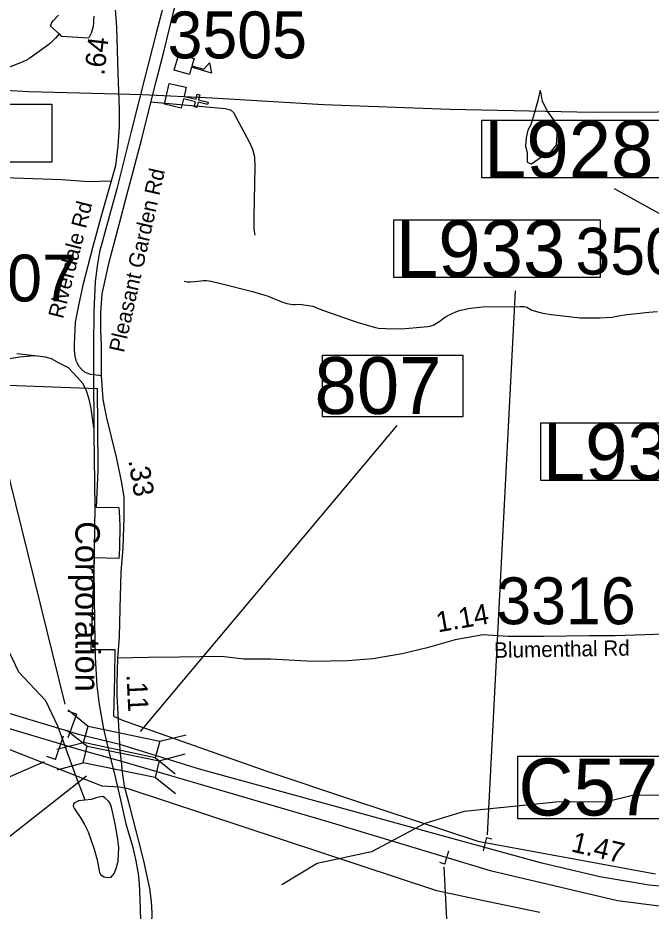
# Model space of a CAD drawing. Extents: x 1662474 to 1856135, y 779280 to 917889.
# Drawn here: x 1769369 to 1773260, y 818561 to 824049 of the extents above; entities that cross this region are included whole.
import ezdxf

# ---------------------------------------------------------------- set-up
doc = ezdxf.new("R2010")
doc.units = 0
for name, color, linetype in [('Cogo Default Point CELL', 7, 'Continuous'), ('Exist Boundary Political City Limit New', 7, 'Continuous'), ('Exist Cultural Church CELL', 7, 'Continuous'), ('Exist Cultural Educational Facility High CELL', 7, 'Continuous'), ('Exist Hydrographic Misc Water Feature', 7, 'Continuous'), ('Exist Hydrographic Pond Under 1500 Sq Ft', 7, 'Continuous'), ('Exist Railroad Mainline', 7, 'Continuous'), ('Exist Railroad Mainline Label', 7, 'Continuous'), ('Exist Railroad Siding', 7, 'Continuous'), ('Exist Road Non-System Type 51', 7, 'Continuous'), ('Exist Road Primary Interstate Divided Center Attributed', 7, 'Continuous'), ('Exist Road Primary Interstate Mileage Hundredths English Label', 7, 'Continuous'), ('Exist Road Primary Interstate Structure Cantilever Sign Number Label', 7, 'Continuous'), ('Exist Road Primary Interstate Structure Standard Bridge CELL', 7, 'Continuous'), ('Exist Road Primary Interstate Structure Standard Bridge Number Label', 7, 'Continuous'), ('Exist Road Primary US Structure Culvert Number Label', 7, 'Continuous'), ('Exist Road Secondary Type 51 Attributed', 7, 'Continuous'), ('Exist Road Secondary Type 51 Label', 7, 'Continuous'), ('Exist Utilities Electrical Transmission Line', 7, 'Continuous'), ('Map Preparation Boundary City Limit Buffer Line', 7, 'Continuous'), ('Prop DGN Element Guardrail', 7, 'Continuous'), ('Prop Horizontal Alignment Curve and Spiral Data', 7, 'Continuous')]:
    doc.layers.add(name, color=color, linetype=linetype)

msp = doc.modelspace()

# ---------------------------------------------------------------- linework, layer by layer
at = {"layer": 'Exist Boundary Political City Limit New'}
for points in [[(1768648, 821816.6), (1769857.2, 821771.5), (1769861, 821293.3), (1769860.2, 821272.2), (1769858.2, 821221.4), (1769851.1, 821043.1), (1769990.4, 821040.2), (1769991.9, 821015.2), (1769993.8, 820972.4), (1769994.9, 820928.2), (1769995.1, 820883.9), (1769994.5, 820839.7), (1769993, 820795.4), (1769990.8, 820751.3), (1769989.8, 820726.9), (1769838.9, 820731.3), (1769838.4, 820720.8), (1769817.1, 820167.8), (1769965.9, 820168.5), (1769962.4, 820000), (1769957.4, 819758.5), (1770005.9, 819736.9), (1770892.8, 819422.2), (1771424.6, 819244.1), (1772196.2, 818991.6)], [(1771943.4, 818686.7), (1770046.9, 819311.8), (1769993.1, 819323.4), (1769887.6, 819327.9), (1769090.5, 819641.8)], [(1772196.2, 818991.6), (1773286.4, 818790.4)], [(1772577.2, 818553), (1772202.6, 818629.7), (1771943.4, 818686.7)]]:
    msp.add_lwpolyline(points, dxfattribs=at)
at = {"layer": 'Exist Cultural Church CELL'}
msp.add_lwpolyline([(1770403, 823621.9), (1770390.1, 823566.4), (1770464.2, 823549), (1770471.5, 823580.2), (1770487.1, 823576.5), (1770479.8, 823545.4), (1770538.3, 823531.6), (1770534.7, 823516), (1770476.1, 823529.8), (1770468.8, 823498.6), (1770453.3, 823502.2), (1770460.6, 823533.4), (1770386.4, 823550.8), (1770373.2, 823494.7), (1770269.5, 823519), (1770299.4, 823646.2)], close=True, dxfattribs=at)
at = {"layer": 'Exist Cultural Educational Facility High CELL'}
msp.add_lwpolyline([(1770357.7, 823825.3), (1770451.8, 823798.3), (1770439.1, 823754), (1770511.2, 823733.3), (1770547.5, 823771.8), (1770559.9, 823709.3), (1770436.4, 823744.8), (1770423.7, 823700.5), (1770329.6, 823727.6)], close=True, dxfattribs=at)
at = {"layer": 'Exist Hydrographic Misc Water Feature'}
msp.add_line((1769570.6, 823997.3), (1769622.2, 823950.8), dxfattribs=at)
for points in [[(1769540.2, 819852.5), (1769375.4, 820029.8), (1769203.3, 820387.8), (1769120.3, 820465), (1768974.3, 820914.3), (1768539.2, 821694.5), (1768076.1, 822271.8), (1768028.2, 822450), (1768064.3, 822725), (1768057.3, 822882.7), (1767910.3, 823266.4), (1767210.2, 824321.2), (1767153.2, 824483.2), (1767154.2, 824699.8), (1767141.1, 824855.7), (1767088.3, 825077.2), (1766982.7, 825167.4), (1766896.1, 825226.9)], [(1769622.2, 823950.8), (1769599.9, 823923.1), (1769583.9, 823907.2), (1769571.8, 823895.3), (1769561.5, 823887.4), (1769515.4, 823851.8), (1769436.9, 823796.4), (1769422.9, 823788.5), (1769384.6, 823772.8), (1769276.3, 823729.6)], [(1770391.8, 822430.1), (1770409.8, 822428), (1770427.9, 822427.8), (1770456, 822429.7), (1770493.9, 822433.3), (1770509.9, 822435.2), (1770528, 822435), (1770556, 822430.8), (1770573.9, 822426.7), (1770615.9, 822416.3), (1770811.5, 822366.7), (1770881.5, 822346.2), (1770907.3, 822338), (1770951.2, 822321.5), (1770973.1, 822311.4), (1770985, 822305.2), (1771020.9, 822292.9), (1771058.8, 822288.6), (1771073, 822288.5), (1771098.8, 822290.3), (1771180.8, 822277.6), (1771240.7, 822253.1), (1771436.1, 822185.5), (1771460.1, 822177.3), (1771557.9, 822148.5), (1771585.8, 822142.2), (1771627.9, 822139.9), (1771725.9, 822139.1), (1771888.1, 822151.8), (1771908, 822157.7), (1771924.2, 822163.5), (1771942.2, 822173.3), (1771962.3, 822185.2), (1771974.4, 822195.1), (1771984.4, 822203.1), (1771994.5, 822210.9), (1772006.6, 822218.9), (1772060.7, 822242.5), (1772087, 822252.2), (1772111, 822258), (1772137, 822263.8), (1772169, 822267.6), (1772225, 822273.1), (1772453.2, 822275.3), (1772481.1, 822275), (1772497.1, 822270.8), (1772527, 822252.6), (1772578.9, 822238.2), (1772607, 822231.9), (1772632.8, 822227.7), (1772646.8, 822225.6), (1772666.9, 822223.4), (1772822.7, 822206.2), (1772848.7, 822206), (1772866.6, 822205.8), (1772942.9, 822205.2), (1772978.7, 822206.9), (1773020.8, 822210.6), (1773038.8, 822214.4), (1773058.9, 822218.3), (1773111, 822225.8), (1773191, 822235.2), (1773247.2, 822240.7), (1773299.2, 822244.2)], [(1769782.1, 819243.3), (1769723.1, 819398.8), (1769615.7, 819698.4), (1769540.2, 819852.5)], [(1776298.3, 818405.1), (1776055.3, 818314.8), (1775930.5, 818314.1), (1775814.4, 818359.1), (1775673.3, 818483.4), (1775449.4, 818576.6), (1775217.3, 818712.6), (1774993.4, 818891.2), (1774818.5, 818966.9), (1774426.4, 818896.2), (1773960.3, 818941.8), (1773794.4, 819040.4), (1773603.3, 819191.9), (1773437.4, 819270.8), (1773154.3, 819273.3), (1772979.4, 819230.9), (1772695.4, 819233.4), (1772111.4, 819173.1), (1771869.4, 819099.3), (1771542.3, 818925.4), (1771208.3, 818853.5), (1770991.4, 818723.3)]]:
    msp.add_lwpolyline(points, dxfattribs=at)
at = {"layer": 'Exist Hydrographic Pond Under 1500 Sq Ft'}
for points in [[(1769570.6, 823997.3), (1769578.8, 824019.2), (1769586.8, 824031.2), (1769619.2, 824065)], [(1769835.1, 824059.1), (1769834.9, 824031.2), (1769834.7, 824019.1), (1769832.6, 823995.2), (1769828.5, 823981.2), (1769820.3, 823955.3), (1769806, 823925.4)], [(1769622.2, 823950.8), (1769636, 823936.7), (1769806, 823925.4)], [(1772678.8, 823266.5), (1772685.3, 823367.7), (1772665.7, 823416.7), (1772623.2, 823475.5), (1772593.8, 823534.3), (1772584, 823583.2), (1772577.5, 823602.8), (1772564.4, 823540.8), (1772548.1, 823482), (1772522, 823390.6), (1772502.4, 823358), (1772492.6, 823312.2), (1772489.3, 823260), (1772499.1, 823220.8), (1772499.1, 823181.6), (1772499.1, 823162), (1772525.2, 823152.3), (1772600.4, 823204.5), (1772646.1, 823227.3), (1772678.8, 823266.5)], [(1769818.8, 819247.7), (1769742.4, 819238.4), (1769718.4, 819226.6), (1769710.2, 819220.7), (1769709.6, 819206.7), (1769716.5, 819190.6), (1769751.2, 819138.3), (1769778.4, 819094.1), (1769801.6, 819047.9), (1769837.7, 818941.5), (1769856.4, 818877.3), (1769870.9, 818799.2), (1769878.3, 818785), (1769899.4, 818772.9), (1769918.9, 818768.8), (1769942.3, 818770.6), (1769960.7, 818792.4), (1769973.5, 818822.4), (1769984.9, 818868.2), (1769990.1, 818952.2), (1769984.1, 819000.3), (1769974.5, 819052.4), (1769968.1, 819084.5), (1769955.6, 819154.6), (1769945.6, 819188.7), (1769942.3, 819204.7), (1769933.7, 819226.9), (1769924.4, 819238.9), (1769906, 819255.1), (1769890.8, 819265.2), (1769856, 819259.4), (1769818.8, 819247.7)]]:
    msp.add_lwpolyline(points, dxfattribs=at)
at = {"layer": 'Exist Railroad Mainline'}
for points in [[(1770262.2, 824117.8), (1770219.8, 823953.6), (1770151, 823690.6), (1770065, 823351.3), (1769976.4, 822999.1), (1769903.5, 822730.6), (1769871.4, 822611.3), (1769859.2, 822536.8), (1769845.1, 822429.4), (1769835, 822241.7), (1769834.5, 822030.1), (1769833.8, 821851.3), (1769835.8, 821529.6)], [(1769835.8, 821529.6), (1769836, 821493.1), (1769842.7, 821042.8), (1769835.3, 820656.6), (1769840.7, 820338.9), (1769844.3, 820118.8), (1769854.3, 819945), (1769869.7, 819830.1), (1769896.2, 819681.1), (1769936.5, 819507.6), (1769965.4, 819394.5), (1769999.8, 819244.8), (1770033.2, 819096.9), (1770073, 818961.2), (1770094.8, 818870.7), (1770108.3, 818790.7), (1770113.8, 818730.1), (1770118.3, 818635.1), (1770121.9, 818507)]]:
    msp.add_lwpolyline(points, dxfattribs=at)
at = {"layer": 'Exist Railroad Siding'}
for points in [[(1769472.7, 821973.1), (1769382.2, 821965.1), (1769142.9, 821926.5)], [(1769835.8, 821529.6), (1769819.9, 821649.2), (1769808.3, 821705.4), (1769790, 821757.9), (1769769.6, 821799.5), (1769736, 821839.6), (1769681.3, 821898.7), (1769623.7, 821927.9), (1769575.5, 821954.2), (1769539.1, 821964.4), (1769472.7, 821973.1), (1769362.1, 821985.5)]]:
    msp.add_lwpolyline(points, dxfattribs=at)
at = {"layer": 'Exist Road Non-System Type 51'}
for points in [[(1770184.8, 823533.6), (1770643.2, 823492.4), (1770675.2, 823483), (1770694.1, 823466.7), (1770793.1, 823283.5), (1770810.4, 823241), (1770823, 823195.6), (1770826.1, 823135.2), (1770818.4, 822823.9), (1770819.9, 822749.7), (1770825.4, 822714.5)], [(1768678.1, 823095.4), (1768990.5, 823078), (1769638.8, 823055.7), (1769804.1, 823043.9), (1769939.9, 823047)]]:
    msp.add_lwpolyline(points, dxfattribs=at)
at = {"layer": 'Exist Road Primary Interstate Divided Center Attributed'}
for points in [[(1769995.6, 819585.3), (1769749.5, 819644.9), (1769336.6, 819769.6), (1769046.6, 819854.9), (1768491, 820019.2), (1768286.3, 820076.8), (1768102.9, 820125.9), (1767921.7, 820157.9), (1767759.7, 820183.5), (1767584.8, 820200.6), (1767356.7, 820211.2), (1767204.4, 820210.3)], [(1767204.4, 820115.6), (1767299.1, 820118.9), (1767493.2, 820112.5), (1767699.9, 820087.8), (1767878, 820065.5), (1768102.9, 820029.3), (1768356.7, 819963.1), (1768770.3, 819839.4), (1769344.5, 819675.7), (1769747.4, 819554.1), (1770005.4, 819481.6)], [(1775030.2, 818689.5), (1774755.6, 818664.6), (1774401.8, 818654.8), (1774236.4, 818657), (1773969.9, 818655.5), (1773677.8, 818676.8), (1773248.2, 818721.6), (1772945.4, 818772.8), (1772588.1, 818855.4), (1770485.8, 819434.2), (1769995.6, 819585.3)], [(1770005.4, 819481.6), (1771280.3, 819110.1), (1772272.1, 818811.5), (1773053.3, 818627.1), (1773325.4, 818592), (1773623.8, 818556.9), (1773935.9, 818540.9), (1774187.6, 818536.6), (1774601.5, 818532.3), (1774878.8, 818545.1), (1775113.5, 818566.5)]]:
    msp.add_lwpolyline(points, dxfattribs=at)
at = {"layer": 'Exist Road Primary Interstate Structure Cantilever Sign Number Label'}
for p, q in [((1769659.1, 819832.2), (1768846.2, 823126.2)), ((1775925.4, 821400.3), (1773035.7, 822998.5)), ((1772254.5, 819030.4), (1772427.2, 822372.1)), ((1769531.3, 819478.5), (1767725.6, 818694.4)), ((1771986.1, 818834.3), (1772203.2, 814613.4))]:
    msp.add_line(p, q, dxfattribs=at)
for points in [[(1768310.1, 823517.6), (1769578, 823517.6), (1769578, 823162.7), (1768310.1, 823162.7)], [(1772220.7, 823419.9), (1773488.7, 823419.9), (1773488.7, 823064.9), (1772220.7, 823064.9)], [(1771679.3, 822808.7), (1772947.3, 822808.7), (1772947.3, 822453.8), (1771679.3, 822453.8)], [(1772581.8, 821561.5), (1773849.7, 821561.5), (1773849.7, 821206.5), (1772581.8, 821206.5)]]:
    msp.add_lwpolyline(points, close=True, dxfattribs=at)
at = {"layer": 'Exist Road Primary Interstate Structure Standard Bridge CELL'}
for p, q in [((1769678.1, 819797.9), (1769800.4, 819697.8)), ((1769669.5, 819673.2), (1769795, 819573.7)), ((1769609.5, 819555.9), (1769771.6, 819596.2)), ((1770241, 819604.7), (1770403.2, 819645)), ((1770212.9, 819505.4), (1770335.2, 819405.2)), ((1770236.6, 819484.4), (1770396.4, 819526.5)), ((1769610.4, 819429.2), (1769770.1, 819471.3)), ((1770212.3, 819384.3), (1770337.8, 819284.8))]:
    msp.add_line(p, q, dxfattribs=at)
for points in [[(1769800.4, 819697.8), (1770241.1, 819605.1), (1770212.3, 819503.5), (1769771.6, 819596.2)], [(1769795, 819573.7), (1770236.7, 819484.9), (1770211.9, 819382.5), (1769770.1, 819471.3)]]:
    msp.add_lwpolyline(points, close=True, dxfattribs=at)
at = {"layer": 'Exist Road Primary Interstate Structure Standard Bridge Number Label'}
for p, q in [((1770123.2, 819665.5), (1771699.3, 821545.1)), ((1769790.7, 819390.7), (1768171.2, 818118.3))]:
    msp.add_line(p, q, dxfattribs=at)
msp.add_lwpolyline([(1772105.4, 821975.1), (1771238.9, 821975.1), (1771238.9, 821599.4), (1772105.4, 821599.4)], close=True, dxfattribs=at)
at = {"layer": 'Exist Road Primary US Structure Culvert Number Label'}
msp.add_lwpolyline([(1772441.7, 819513.7), (1773763.6, 819513.7), (1773763.6, 819128.9), (1772441.7, 819128.9)], close=True, dxfattribs=at)
at = {"layer": 'Exist Road Secondary Type 51 Attributed'}
for points in [[(1769884.1, 821852), (1769882.2, 822039.9), (1769879.7, 822128.4), (1769879.7, 822237.5), (1769887.1, 822353.6), (1769930.8, 822547.3), (1769990.7, 822778.6), (1770038.8, 822958.8), (1770130.7, 823304.6), (1770191.4, 823554), (1770223.6, 823673), (1770263.3, 823831.7), (1770327.8, 824092.1), (1770412.1, 824402), (1770465.7, 824664), (1770472.2, 824721.4), (1770475.1, 824798), (1770470, 824902.3)], [(1769946.1, 824380.8), (1769974.8, 823990.5), (1769982.6, 823708.8), (1769992.1, 823486.3), (1769992.1, 823380.5), (1769983.7, 823260.8), (1769969.6, 823138.8), (1769936.7, 823024.9), (1769882.2, 822838.3), (1769828.7, 822636.3), (1769768.1, 822405.8), (1769741.9, 822282.5), (1769721.5, 822179.3), (1769715.6, 822044.6), (1769716, 822007.4), (1769719.6, 821969.5), (1769725.5, 821943.2), (1769732.3, 821931.5), (1769743.3, 821908.2), (1769759.4, 821890), (1769779.8, 821872.5), (1769815.6, 821859.3), (1769884.1, 821852)], [(1769983.7, 820115.1), (1769993.4, 820247), (1769996.9, 820420.9), (1770004.7, 820642.6), (1770016.4, 820792.7), (1770022.1, 820978.7), (1770021.5, 821106.4), (1770005.3, 821202.9), (1769974.8, 821348.9), (1769915.8, 821592.4), (1769892.8, 821704.5), (1769884.1, 821852)], [(1773587.4, 820269.9), (1773039.3, 820251.7), (1772881.5, 820251.7), (1772598.7, 820248.7), (1772382.8, 820248.7), (1772227.3, 820258.1), (1772055.8, 820228.1), (1771883.3, 820179.5), (1771731.3, 820141.5), (1771551.1, 820110.3), (1771395.7, 820098.7), (1771182.3, 820093.9), (1770922.6, 820108.9), (1770758.6, 820109), (1770619.5, 820125.4), (1770361.7, 820121.3), (1770168.9, 820118.6), (1769983.7, 820115.1)], [(1769995.6, 819585.3), (1769993.7, 819627.2), (1769985.9, 819771.5), (1769980.3, 819885), (1769979.8, 819958.6), (1769983.7, 820115.1)], [(1770000, 819526.2), (1769995.6, 819585.3)], [(1770005.4, 819481.6), (1770000, 819526.2)], [(1769946.8, 816443.1), (1770065.1, 817022.9), (1770125.4, 817344.1), (1770138.8, 817464.6), (1770157.6, 817730.6), (1770187.5, 818362.9), (1770194.4, 818551.7), (1770191, 818620.4), (1770180.6, 818699.3), (1770142.9, 818871), (1770111.9, 818991.2), (1770060.4, 819190.3), (1770024.6, 819328.6), (1770011.2, 819415), (1770005.4, 819481.6)]]:
    msp.add_lwpolyline(points, dxfattribs=at)
at = {"layer": 'Exist Utilities Electrical Transmission Line'}
msp.add_lwpolyline([(1778616.1, 824226.9), (1778259.3, 824130.1), (1777840.4, 823981.4), (1777157, 823735.4), (1776714.1, 823568.2), (1776593.9, 823534.8), (1776008, 823514.3), (1775172.1, 823503.4), (1774494.2, 823493.6), (1773698.4, 823470.5), (1772902.4, 823467.3), (1772022.8, 823486.6), (1771247.2, 823515.2), (1770563.3, 823555.4), (1770135.7, 823575.9), (1769436, 823594.1), (1768966.2, 823621.1)], dxfattribs=at)
at = {"layer": 'Map Preparation Boundary City Limit Buffer Line'}
for points in [[(1768648, 821816.6), (1769857.2, 821771.5), (1769861, 821293.3), (1769860.2, 821272.2), (1769858.2, 821221.4), (1769851.1, 821043.1), (1769990.4, 821040.2), (1769991.9, 821015.2), (1769993.8, 820972.4), (1769994.9, 820928.2), (1769995.1, 820883.9), (1769994.5, 820839.7), (1769993, 820795.4), (1769990.8, 820751.3), (1769989.8, 820726.9), (1769838.9, 820731.3), (1769838.4, 820720.8), (1769817.1, 820167.8), (1769965.9, 820168.5), (1769962.4, 820000), (1769957.4, 819758.5), (1770005.9, 819736.9), (1770892.8, 819422.2), (1771424.6, 819244.1), (1772196.2, 818991.6)], [(1771943.4, 818686.7), (1770046.9, 819311.8), (1769993.1, 819323.4), (1769887.6, 819327.9), (1769090.5, 819641.8)], [(1772196.2, 818991.6), (1773286.4, 818790.4)], [(1772577.2, 818553), (1772202.6, 818629.7), (1771943.4, 818686.7)]]:
    msp.add_lwpolyline(points, dxfattribs=at)
at = {"layer": 'Prop Horizontal Alignment Curve and Spiral Data'}
for p, q in [((1769729.8, 819770.5), (1769675.4, 819790.4)), ((1769729.8, 819770.5), (1769676.8, 819625.8)), ((1769601.4, 819492.6), (1769650.3, 819638.7)), ((1769601.4, 819492.6), (1769546.4, 819511)), ((1772248.1, 819013.2), (1772228.4, 818931.2)), ((1772248.1, 819013.2), (1772279, 819005.8)), ((1771993, 818850.6), (1772018, 818931.2)), ((1771993, 818850.6), (1771962.7, 818860.1))]:
    msp.add_line(p, q, dxfattribs=at)

# ---------------------------------------------------------------- texts
at = {"layer": 'Cogo Default Point CELL'}
for s, p in [('3505', (1770289, 823799.7)), ('3503', (1772795.1, 822471.4)), ('3307', (1768875, 822306.3)), ('3316', (1772308.7, 820323.5))]:
    msp.add_text(s, height=288, dxfattribs=at).set_placement(p)
at = {"layer": 'Exist Railroad Mainline Label'}
msp.add_text('Corporation', height=150, rotation=270.017, dxfattribs=at).set_placement((1769722.8, 820956.6))
at = {"layer": 'Exist Road Primary Interstate Mileage Hundredths English Label'}
msp.add_text('1.47', height=125, rotation=346.7189, dxfattribs=at).set_placement((1772762.7, 818929))
at = {"layer": 'Exist Road Primary Interstate Structure Cantilever Sign Number Label'}
for s, p in [('L928', (1772233.3, 823067)), ('L933', (1771691.9, 822455.8)), ('L930', (1772594.3, 821208.6))]:
    msp.add_text(s, height=350, dxfattribs=at).set_placement(p)
at = {"layer": 'Exist Road Primary Interstate Structure Standard Bridge Number Label'}
msp.add_text('807', height=350, dxfattribs=at).set_placement((1771191.6, 821615))
at = {"layer": 'Exist Road Primary US Structure Culvert Number Label'}
msp.add_text('C573', height=350, dxfattribs=at).set_placement((1772445, 819148.7))
at = {"layer": 'Exist Road Secondary Type 51 Label'}
for s, rotation, p in [('Pleasant Garden Rd', 77.2954, (1770020.6, 821988)), ('Riverdale Rd', 75.6968, (1769646.2, 822195.9)), ('Blumenthal Rd', 0.9901, (1772296.4, 820116.7))]:
    msp.add_text(s, height=95, rotation=rotation, dxfattribs=at).set_placement(p)
at = {"layer": 'Prop DGN Element Guardrail'}
for s, rotation, p in [('.64', 83.3804, (1769900.2, 823692.1)), ('.33', 279.5361, (1770047.3, 821329.6)), ('1.14', 9.9463, (1771950.4, 820273)), ('.11', 272.8256, (1770036.5, 820014.8))]:
    msp.add_text(s, height=125, rotation=rotation, dxfattribs=at).set_placement(p)

doc.saveas('drawing.dxf')
